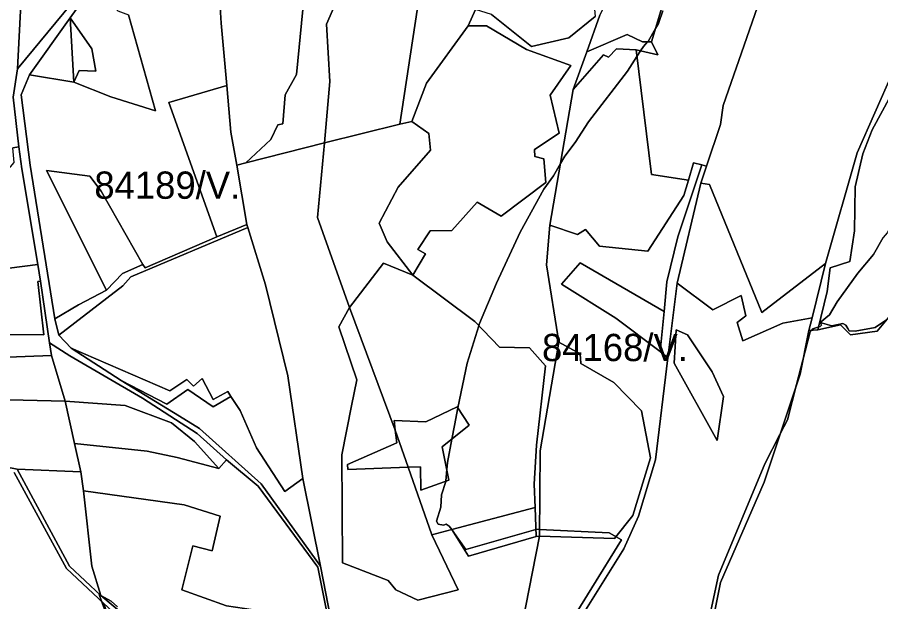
# Model space of a CAD drawing. Extents: x -477304 to -465429, y -1159113 to -1149210.
# Drawn here: x -471139.2 to -470664, y -1155706.1 to -1155384.7 of the extents above; entities that cross this region are included whole.
import ezdxf

# ---------------------------------------------------------------- set-up
doc = ezdxf.new("R2010")
doc.units = 0
for name, color, linetype in [('BPEJ_s', 7, 'Continuous'), ('ostatni_s', 7, 'Continuous'), ('PUPFL_s', 7, 'Continuous'), ('trav_porost_s', 7, 'Continuous')]:
    doc.layers.add(name, color=color, linetype=linetype)

msp = doc.modelspace()

# ---------------------------------------------------------------- linework, layer by layer
at = {"layer": 'BPEJ_s'}
for points in [[(-470783.99, -1155381.13), (-470786.32, -1155388.14), (-470787.9, -1155390.87), (-470791.85, -1155397.7), (-470792.35, -1155398.24), (-470794.61, -1155400.67), (-470796.19, -1155403.14), (-470798.2, -1155406.29), (-470803.32, -1155414.27), (-470824.78, -1155442.11), (-470832.22, -1155453.58), (-470837.95, -1155461.02), (-470840.25, -1155465.06), (-470844.12, -1155471.85), (-470849.43, -1155479.29), (-470862.39, -1155502.88), (-470875.56, -1155530.92), (-470884.91, -1155553.02), (-470885.3, -1155554.28), (-470891.71, -1155574.91), (-470896.71, -1155599.46), (-470898.68, -1155609.13), (-470900.11, -1155616.65), (-470902.55, -1155629.51), (-470902.87, -1155633.33), (-470903.4, -1155639.71), (-470903.46, -1155639.91), (-470905.74, -1155647.36)], [(-470900.11, -1155616.65), (-470898.68, -1155609.13), (-470896.71, -1155599.46), (-470891.71, -1155574.91), (-470885.3, -1155554.28), (-470884.91, -1155553.02), (-470875.56, -1155530.92), (-470862.39, -1155502.88), (-470849.43, -1155479.29), (-470844.12, -1155471.85), (-470840.25, -1155465.06), (-470837.95, -1155461.02), (-470832.22, -1155453.58), (-470824.78, -1155442.11), (-470803.32, -1155414.27), (-470798.2, -1155406.29), (-470796.19, -1155403.14), (-470794.61, -1155400.67), (-470792.35, -1155398.24), (-470791.85, -1155397.7), (-470787.9, -1155390.87), (-470786.32, -1155388.14), (-470783.99, -1155381.13)], [(-470606.7, -1155379.41), (-470609.11, -1155391.11), (-470609.96, -1155392.81), (-470610.39, -1155397.91), (-470611.46, -1155401.69), (-470615.07, -1155414.49), (-470615.49, -1155415.44), (-470627.6, -1155442.53), (-470628.17, -1155443.6), (-470631.75, -1155450.36), (-470638.65, -1155463.36), (-470643.54, -1155475.25), (-470655.65, -1155493.95), (-470657.96, -1155498.38), (-470660.53, -1155503.3), (-470662.66, -1155505.85), (-470667.97, -1155515.2), (-470676.68, -1155525.4), (-470687.94, -1155541.12), (-470692.19, -1155548.35), (-470697.35, -1155552.49)], [(-470678.17, -1155557.27), (-470681.36, -1155557.06), (-470682.15, -1155555.83), (-470683.27, -1155554.08), (-470684.97, -1155553.02), (-470690.92, -1155554.3), (-470697.35, -1155552.49), (-470692.19, -1155548.35), (-470687.94, -1155541.12), (-470676.68, -1155525.4), (-470667.97, -1155515.2), (-470662.66, -1155505.85)], [(-470761.2, -1155728.1), (-470753.39, -1155691.56), (-470727.89, -1155630.36), (-470719.49, -1155614.13), (-470715.35, -1155606.14), (-470710.31, -1155586.65), (-470706.86, -1155573.3), (-470702.82, -1155557.7), (-470702.12, -1155556.9), (-470701.33, -1155556), (-470698.19, -1155555.01), (-470697.29, -1155554.72), (-470696.66, -1155554.08), (-470697.35, -1155552.49), (-470690.92, -1155554.3), (-470684.97, -1155553.02), (-470683.27, -1155554.08), (-470682.15, -1155555.83), (-470681.36, -1155557.06), (-470678.17, -1155557.27), (-470667.12, -1155555.36), (-470660.82, -1155551.1)], [(-470697.35, -1155552.49), (-470696.66, -1155554.08), (-470697.29, -1155554.72), (-470698.19, -1155555.01), (-470701.33, -1155556), (-470702.12, -1155556.9), (-470702.82, -1155557.7), (-470706.86, -1155573.3), (-470710.31, -1155586.65), (-470715.35, -1155606.14), (-470719.49, -1155614.13), (-470727.89, -1155630.36), (-470753.39, -1155691.56), (-470761.2, -1155728.1)], [(-470660.82, -1155551.1), (-470667.12, -1155555.36), (-470678.17, -1155557.27)], [(-470839.44, -1155724.92), (-470806.72, -1155672.01), (-470813.52, -1155668.19), (-470851.87, -1155666.36), (-470853.68, -1155666.27), (-470853.82, -1155666.31), (-470892.42, -1155677.46), (-470898.68, -1155668.56), (-470900.16, -1155666.47), (-470901.49, -1155664.57), (-470903.18, -1155663.51), (-470904.67, -1155663.94), (-470907.65, -1155663.51), (-470908.5, -1155661.81), (-470906.16, -1155654.16), (-470905.74, -1155647.36), (-470903.46, -1155639.91), (-470903.4, -1155639.71), (-470902.87, -1155633.33), (-470902.55, -1155629.51), (-470900.11, -1155616.65)], [(-470905.74, -1155647.36), (-470906.16, -1155654.16), (-470908.5, -1155661.81), (-470907.65, -1155663.51), (-470904.67, -1155663.94), (-470903.18, -1155663.51), (-470901.49, -1155664.57), (-470900.16, -1155666.47), (-470898.68, -1155668.56), (-470892.42, -1155677.46), (-470853.82, -1155666.31), (-470853.68, -1155666.27), (-470851.87, -1155666.36), (-470813.52, -1155668.19), (-470806.72, -1155672.01), (-470839.44, -1155724.92)], [(-471091.23, -1155710.26), (-471092.9, -1155705.79), (-471094.24, -1155702.2), (-471093.74, -1155702.47), (-471093.25, -1155702.73), (-471087.62, -1155705.79), (-471084.01, -1155708.98)], [(-471084.01, -1155708.98), (-471087.62, -1155705.79), (-471093.25, -1155702.73), (-471093.74, -1155702.47), (-471094.24, -1155702.2), (-471092.9, -1155705.79), (-471091.23, -1155710.26)]]:
    msp.add_lwpolyline(points, dxfattribs=at)
at = {"layer": 'ostatni_s'}
for points in [[(-471155.27, -1155290.27), (-471137.93, -1155322.58), (-471136.47, -1155363.16), (-471139.19, -1155412.95), (-471141.56, -1155428.63), (-471138.43, -1155455.84), (-471141.59, -1155456.42)], [(-470968.56, -1155713.68), (-470973.81, -1155687.02), (-471006.59, -1155642.47), (-471024.03, -1155628.13), (-471040.25, -1155613.59), (-471070.25, -1155594.24), (-471110.32, -1155570.83), (-471121.48, -1155563.7), (-471126.51, -1155529.78), (-471127.97, -1155520.72), (-471136.72, -1155468.07), (-471138.43, -1155455.84), (-471141.56, -1155428.63), (-471139.19, -1155412.95), (-471101.37, -1155367.17)], [(-471098.29, -1155368.51), (-471110.07, -1155385.03), (-471132.46, -1155416.4), (-471137.12, -1155427.35), (-471132.12, -1155466.08), (-471118.56, -1155550.53), (-471116.28, -1155559.45), (-471109.58, -1155566.68), (-471082.09, -1155584.51), (-471049.95, -1155604.08), (-471038.88, -1155610.88), (-471005.01, -1155641.36), (-470972.27, -1155686.51), (-470966.6, -1155715.68)], [(-471157.49, -1155629.73), (-471139.21, -1155633.27), (-471110.47, -1155686.47), (-471093.24, -1155702.75), (-471080.81, -1155713.1), (-471041.66, -1155750.86), (-471021.78, -1155768.98), (-471011.67, -1155779.53), (-471003.47, -1155787.91), (-470977.97, -1155816.72), (-470979.51, -1155817.64), (-470985.54, -1155811.19), (-471010.95, -1155783.08), (-471022.59, -1155771.15), (-471042.61, -1155752.2), (-471091.56, -1155707.04), (-471112.09, -1155687.9), (-471140.99, -1155635)]]:
    msp.add_lwpolyline(points, dxfattribs=at)
at = {"layer": 'PUPFL_s'}
for points in [[(-470871.72, -1155069.23), (-470864.73, -1155053.8), (-470854.75, -1155056.73), (-470874.14, -1155116.56), (-470891.69, -1155151.09), (-470909.48, -1155237), (-470913.11, -1155340.83), (-470928.65, -1155443.54), (-470970.24, -1155453.73), (-470967.13, -1155420.04), (-470969.04, -1155388.49), (-470964.39, -1155378.06), (-470961.07, -1155361.45), (-470948.05, -1155328.45), (-470939.67, -1155293.89), (-470930.5, -1155258.99), (-470928.23, -1155233.59), (-470914.76, -1155194.26), (-470902.7, -1155138.01), (-470885.31, -1155112)], [(-470790.11, -1155398.24), (-470795.14, -1155398.23), (-470803.66, -1155394.05), (-470825.87, -1155403.64), (-470818.67, -1155383.45), (-470794.02, -1155335.85), (-470796.65, -1155332.14), (-470801.14, -1155334.86), (-470802.21, -1155326.61), (-470799.4, -1155322.47), (-470791.35, -1155312.98), (-470782.77, -1155282.37), (-470776.65, -1155264.46), (-470741.82, -1155163.45), (-470740.16, -1155164.19), (-470748.69, -1155199.37), (-470766.84, -1155320.63)], [(-471030.7, -1155305.54), (-471026.49, -1155250.14), (-471005.26, -1155255.11), (-470973.9, -1155258.91), (-470971.66, -1155279.02), (-470974.57, -1155299.42), (-470979.84, -1155310.96), (-470979.35, -1155352), (-470985.55, -1155416.23), (-470991.83, -1155427.38), (-470993.06, -1155443.19), (-470995.88, -1155443.78), (-470999.74, -1155451.98), (-471013.47, -1155464.79), (-471018.38, -1155466.05), (-471021.76, -1155447.82), (-471023.89, -1155422.17), (-471027.1, -1155387.89), (-471027.85, -1155373.03), (-471028.89, -1155321.57)], [(-470809.51, -1155334.67), (-470814.54, -1155347.85), (-470824.5, -1155357.65), (-470823.27, -1155362.4), (-470815.04, -1155363.87), (-470822.52, -1155370.03), (-470821.23, -1155384.31), (-470835.75, -1155396.01), (-470856.31, -1155400.76), (-470878.23, -1155383.08), (-470887.08, -1155380.44), (-470889.09, -1155370.68), (-470882.84, -1155356.09), (-470859.18, -1155331.69), (-470834.02, -1155312.29), (-470822.95, -1155314.58), (-470810.33, -1155320.9), (-470813.14, -1155325.82)], [(-471136.47, -1155363.16), (-471132.85, -1155367.64), (-471118.29, -1155365.4), (-471101.37, -1155367.17), (-471139.19, -1155412.95)], [(-471110.07, -1155385.03), (-471098.29, -1155368.51), (-471089.69, -1155374.96), (-471083.89, -1155381.17), (-471078.09, -1155383.34), (-471063.24, -1155436.11), (-471087.75, -1155428.47), (-471108.13, -1155420.3), (-471105.23, -1155413.94), (-471095.98, -1155414.23), (-471098.16, -1155401.98)], [(-471108.13, -1155420.3), (-471132.46, -1155416.4), (-471110.07, -1155385.03)], [(-471108.13, -1155420.3), (-471110.07, -1155385.03), (-471098.16, -1155401.98), (-471095.98, -1155414.23), (-471105.23, -1155413.94)], [(-470918.74, -1155512.46), (-470914.5, -1155514.69), (-470921.58, -1155526.43), (-470935.6, -1155508.15), (-470940.1, -1155497.88), (-470929.64, -1155478.08), (-470911.74, -1155457.8), (-470912.71, -1155448.67), (-470922.05, -1155441.92), (-470914.07, -1155420.94), (-470891.17, -1155389.39), (-470881.07, -1155389.42), (-470858.93, -1155402.46), (-470834.63, -1155411.25), (-470845.92, -1155427.52), (-470841.03, -1155448.43), (-470854.55, -1155457.33), (-470854.44, -1155461.29), (-470849.51, -1155462.48), (-470848.33, -1155475.59), (-470872.99, -1155494.02), (-470886.14, -1155486.32), (-470900.13, -1155501.98), (-470911.95, -1155502.2)], [(-470795.14, -1155398.23), (-470790.11, -1155398.24), (-470786.74, -1155405.33), (-470798.66, -1155402.57), (-470809.39, -1155401.97), (-470813.84, -1155406.6), (-470816.57, -1155405.28), (-470833.3, -1155424.47), (-470825.87, -1155403.64), (-470803.66, -1155394.05)], [(-470846.06, -1155498.98), (-470833.3, -1155424.47), (-470816.57, -1155405.28), (-470813.84, -1155406.6), (-470809.39, -1155401.97), (-470798.66, -1155402.57), (-470790.23, -1155471.13), (-470769.86, -1155474.17), (-470772.33, -1155482.67), (-470792.13, -1155513.38), (-470818.81, -1155510.6), (-470826.44, -1155501.31), (-470830.83, -1155504.1)], [(-471029.47, -1155505.45), (-471055.82, -1155431.56), (-471023.89, -1155422.17), (-471021.76, -1155447.82), (-471018.38, -1155466.05), (-471012.86, -1155498.59)], [(-470922.05, -1155441.92), (-470912.71, -1155448.67), (-470911.74, -1155457.8), (-470929.64, -1155478.08), (-470940.1, -1155497.88), (-470935.6, -1155508.15), (-470921.58, -1155526.43), (-470937.69, -1155519.96), (-470956.34, -1155544.22), (-470973.93, -1155494.85), (-470970.24, -1155453.73), (-470928.65, -1155443.54)], [(-471136.72, -1155468.07), (-471127.97, -1155520.72), (-471192.67, -1155528.9), (-471193.27, -1155525.88), (-471140.87, -1155464.5), (-471141.59, -1155456.42), (-471138.43, -1155455.84)], [(-470781.15, -1155572.05), (-470785.36, -1155568.52), (-470783.18, -1155546.4), (-470781.74, -1155530.23), (-470775.79, -1155505.48), (-470762.48, -1155465.88), (-470759.85, -1155466.47), (-470763.02, -1155475.87), (-470776.11, -1155530.99)], [(-471093.14, -1155480.34), (-471070.1, -1155520.72), (-471081.32, -1155525.61), (-471090.19, -1155534.73), (-471123.11, -1155468.9), (-471099.26, -1155472)], [(-470694.5, -1155520.04), (-470701.68, -1155550.02), (-470717.98, -1155552.87), (-470739.86, -1155562.67), (-470743.12, -1155552.54), (-470738.19, -1155548.88), (-470740.78, -1155537.66), (-470756.43, -1155545.64), (-470776.11, -1155530.99), (-470763.02, -1155475.87), (-470758.18, -1155476.61), (-470729.4, -1155546.99)], [(-471118.56, -1155550.53), (-471105.49, -1155542.89), (-471090.19, -1155534.73), (-471081.32, -1155525.61), (-471070.1, -1155520.72), (-471068.89, -1155522.41), (-471029.47, -1155505.45), (-471012.86, -1155498.59), (-471012.35, -1155500.38), (-471076.66, -1155527.49), (-471081.09, -1155532.43), (-471116.28, -1155559.45)], [(-471055.25, -1155590.09), (-471109.58, -1155566.68), (-471116.28, -1155559.45), (-471081.09, -1155532.43), (-471076.66, -1155527.49), (-471012.35, -1155500.38), (-471002.55, -1155531.89), (-470990.4, -1155581.78), (-470982.02, -1155638.32), (-470991.98, -1155645.54), (-471007.57, -1155621.52), (-471016.62, -1155600.94), (-471021.66, -1155593.15), (-471023.34, -1155590.55), (-471031.34, -1155594.82), (-471037.41, -1155583.4), (-471042.22, -1155587.57), (-471045.9, -1155583.93)], [(-471193.27, -1155525.88), (-471192.67, -1155528.9), (-471193.66, -1155538.06), (-471180.04, -1155546.14), (-471165.83, -1155559.17), (-471124.6, -1155559.39), (-471127.87, -1155529.9), (-471126.51, -1155529.78), (-471121.48, -1155563.7), (-471120.46, -1155570.6), (-471192.84, -1155573.4), (-471194.41, -1155542.94), (-471195.51, -1155528.81), (-471196.17, -1155519)], [(-471193.66, -1155538.06), (-471192.67, -1155528.9), (-471127.97, -1155520.72), (-471126.51, -1155529.78), (-471127.87, -1155529.9), (-471124.6, -1155559.39), (-471165.83, -1155559.17), (-471180.04, -1155546.14)], [(-470914.4, -1155607.17), (-470931.76, -1155606.45), (-470931.29, -1155611.8), (-470956.34, -1155544.22), (-470937.69, -1155519.96), (-470921.58, -1155526.43), (-470887.47, -1155552.04), (-470873.85, -1155566.12), (-470857.35, -1155566.55), (-470848.58, -1155576.39), (-470853.43, -1155619.92), (-470854.73, -1155641.51), (-470854.13, -1155654.23), (-470900.02, -1155666.43), (-470911.17, -1155669.39), (-470924.17, -1155632.19), (-470917.24, -1155631.92), (-470917.13, -1155644.81), (-470901.67, -1155639.27), (-470905.37, -1155620.88), (-470890.53, -1155608.96), (-470897.12, -1155598.83)], [(-470785.36, -1155568.52), (-470809.76, -1155550.11), (-470839.78, -1155531.52), (-470829.45, -1155519.76), (-470783.18, -1155546.4)], [(-470805.33, -1155677.06), (-470797.33, -1155659.07), (-470788.03, -1155628.06), (-470781.15, -1155572.05), (-470776.11, -1155530.99), (-470756.43, -1155545.64), (-470740.78, -1155537.66), (-470738.19, -1155548.88), (-470743.12, -1155552.54), (-470739.86, -1155562.67), (-470717.98, -1155552.87), (-470701.68, -1155550.02), (-470703.54, -1155557), (-470708.42, -1155580.99), (-470728.22, -1155640.28), (-470752.23, -1155695.51), (-470759.68, -1155733.22), (-470814.45, -1155730.12), (-470838.45, -1155729.83)], [(-470918.86, -1155705.17), (-470930.94, -1155699.58), (-470935.04, -1155694.42), (-470960.2, -1155684.67), (-470960.68, -1155625.3), (-470955.25, -1155598.32), (-470952.38, -1155584.04), (-470962.2, -1155554.96), (-470956.34, -1155544.22), (-470931.29, -1155611.8), (-470930.28, -1155618.79), (-470957.57, -1155630.57), (-470957.24, -1155633.45), (-470924.17, -1155632.19), (-470911.17, -1155669.39), (-470896.55, -1155699.52)], [(-470754.12, -1155617.52), (-470750.52, -1155593.19), (-470756.81, -1155579.61), (-470770.36, -1155559.24), (-470776.62, -1155556.64), (-470777.77, -1155574.85)], [(-470754.12, -1155617.52), (-470777.77, -1155574.85), (-470776.62, -1155556.64), (-470770.36, -1155559.24), (-470756.81, -1155579.61), (-470750.52, -1155593.19)], [(-471040.25, -1155613.59), (-471024.03, -1155628.13), (-471028.27, -1155632.83), (-471041.63, -1155617.95), (-471054.34, -1155607.79), (-471079.79, -1155598.19), (-471112.81, -1155595.72), (-471120.46, -1155570.6), (-471121.48, -1155563.7), (-471110.32, -1155570.83), (-471070.25, -1155594.24)], [(-470829.06, -1155575.05), (-470810.95, -1155585.59), (-470795.75, -1155601.15), (-470790.72, -1155627.04), (-470800.52, -1155658.77), (-470810.59, -1155671.29), (-470851.9, -1155669.99), (-470851.53, -1155623.19), (-470841.25, -1155563.35), (-470829.49, -1155569.8)], [(-471042.22, -1155587.57), (-471037.41, -1155583.4), (-471031.34, -1155594.82), (-471023.34, -1155590.55), (-471021.66, -1155593.15), (-471031.41, -1155598.99), (-471045.38, -1155589.34), (-471056.93, -1155597.48), (-471082.09, -1155584.51), (-471109.58, -1155566.68), (-471055.25, -1155590.09), (-471045.9, -1155583.93)], [(-471112.81, -1155595.72), (-471159.31, -1155594.74), (-471157.49, -1155629.73), (-471184.9, -1155603), (-471213.1, -1155574.86), (-471192.84, -1155573.4), (-471120.46, -1155570.6)], [(-471007.57, -1155621.52), (-470991.98, -1155645.54), (-470982.02, -1155638.32), (-470972.27, -1155686.51), (-471005.01, -1155641.36), (-471038.88, -1155610.88), (-471049.95, -1155604.08), (-471082.09, -1155584.51), (-471056.93, -1155597.48), (-471045.38, -1155589.34), (-471031.41, -1155598.99), (-471021.66, -1155593.15), (-471016.62, -1155600.94)], [(-471107.72, -1155619.06), (-471104.33, -1155634.63), (-471139.21, -1155633.27), (-471157.49, -1155629.73), (-471159.31, -1155594.74), (-471112.81, -1155595.72)], [(-471112.81, -1155595.72), (-471079.79, -1155598.19), (-471054.34, -1155607.79), (-471041.63, -1155617.95), (-471028.27, -1155632.83), (-471051.2, -1155626.75), (-471067.7, -1155623.28), (-471107.72, -1155619.06)], [(-470901.67, -1155639.27), (-470917.13, -1155644.81), (-470917.24, -1155631.92), (-470924.17, -1155632.19), (-470931.29, -1155611.8), (-470931.76, -1155606.45), (-470914.4, -1155607.17), (-470897.12, -1155598.83), (-470890.53, -1155608.96), (-470905.37, -1155620.88)], [(-470930.28, -1155618.79), (-470931.29, -1155611.8), (-470924.17, -1155632.19), (-470957.24, -1155633.45), (-470957.57, -1155630.57)], [(-471107.72, -1155619.06), (-471067.7, -1155623.28), (-471051.2, -1155626.75), (-471028.27, -1155632.83), (-471024.03, -1155628.13), (-471006.59, -1155642.47), (-470973.81, -1155687.02), (-470968.56, -1155713.68), (-470999.23, -1155711.96), (-471024.17, -1155708.32), (-471048.65, -1155699.55), (-471042.65, -1155675.45), (-471031.94, -1155678.08), (-471027.48, -1155659.06), (-471047.46, -1155652.8), (-471102.87, -1155645.03), (-471104.33, -1155634.63)], [(-471102.87, -1155645.03), (-471098.21, -1155686.58), (-471093.24, -1155702.75), (-471110.47, -1155686.47), (-471139.21, -1155633.27), (-471104.33, -1155634.63)], [(-471056.8, -1155719.7), (-471080.81, -1155713.1), (-471093.24, -1155702.75), (-471098.21, -1155686.58), (-471102.87, -1155645.03), (-471047.46, -1155652.8), (-471027.48, -1155659.06), (-471031.94, -1155678.08), (-471042.65, -1155675.45), (-471048.65, -1155699.55), (-471024.17, -1155708.32), (-470999.23, -1155711.96), (-470968.56, -1155713.68), (-470960.47, -1155768.78), (-470995.05, -1155784.12), (-470997.46, -1155778.41), (-471004.11, -1155781.47), (-471014.45, -1155761.91), (-471049.14, -1155731.84)], [(-470900.02, -1155666.43), (-470854.13, -1155654.23), (-470853.72, -1155670.28), (-470890.88, -1155680.98)]]:
    msp.add_lwpolyline(points, close=True, dxfattribs=at)
for points in [[(-470887.08, -1155380.44), (-470891.17, -1155389.39), (-470914.07, -1155420.94), (-470922.05, -1155441.92), (-470928.65, -1155443.54), (-470913.11, -1155340.83)], [(-470964.39, -1155378.06), (-470969.04, -1155388.49), (-470967.13, -1155420.04), (-470970.24, -1155453.73), (-471013.47, -1155464.79), (-470999.74, -1155451.98), (-470995.88, -1155443.78), (-470993.06, -1155443.19), (-470991.83, -1155427.38), (-470985.55, -1155416.23), (-470979.35, -1155352)], [(-471027.85, -1155373.03), (-471027.1, -1155387.89), (-471023.89, -1155422.17), (-471055.82, -1155431.56), (-471029.47, -1155505.45), (-471068.89, -1155522.41), (-471070.1, -1155520.72), (-471093.14, -1155480.34), (-471099.26, -1155472), (-471123.11, -1155468.9), (-471090.19, -1155534.73), (-471105.49, -1155542.89), (-471118.56, -1155550.53), (-471132.12, -1155466.08), (-471137.12, -1155427.35), (-471132.46, -1155416.4), (-471108.13, -1155420.3), (-471087.75, -1155428.47), (-471063.24, -1155436.11), (-471078.09, -1155383.34)], [(-470818.67, -1155383.45), (-470825.87, -1155403.64), (-470833.3, -1155424.47), (-470846.06, -1155498.98), (-470847.9, -1155520.82), (-470841.25, -1155563.35), (-470851.53, -1155623.19), (-470851.9, -1155669.99), (-470853.72, -1155670.28), (-470854.13, -1155654.23), (-470854.73, -1155641.51), (-470853.43, -1155619.92), (-470848.58, -1155576.39), (-470857.35, -1155566.55), (-470873.85, -1155566.12), (-470887.47, -1155552.04), (-470921.58, -1155526.43), (-470914.5, -1155514.69), (-470918.74, -1155512.46), (-470911.95, -1155502.2), (-470900.13, -1155501.98), (-470886.14, -1155486.32), (-470872.99, -1155494.02), (-470848.33, -1155475.59), (-470849.51, -1155462.48), (-470854.44, -1155461.29), (-470854.55, -1155457.33), (-470841.03, -1155448.43), (-470845.92, -1155427.52), (-470834.63, -1155411.25), (-470858.93, -1155402.46), (-470881.07, -1155389.42), (-470891.17, -1155389.39), (-470887.08, -1155380.44)], [(-470878.23, -1155383.08), (-470856.31, -1155400.76), (-470835.75, -1155396.01), (-470821.23, -1155384.31)], [(-470653.95, -1155419.23), (-470668.78, -1155446.62), (-470673.9, -1155459.84), (-470678.07, -1155477.86), (-470678.52, -1155502.07), (-470681.01, -1155518.9), (-470691.89, -1155522.56), (-470693.58, -1155535.5), (-470698.58, -1155556.65), (-470703.54, -1155557), (-470701.68, -1155550.02), (-470694.5, -1155520.04), (-470677.03, -1155459.27), (-470657.65, -1155415.3)], [(-470659.65, -1155549.69), (-470665.98, -1155557.32), (-470680.68, -1155559.24), (-470686.25, -1155553.77), (-470698.58, -1155556.65), (-470693.58, -1155535.5), (-470691.89, -1155522.56), (-470681.01, -1155518.9), (-470678.52, -1155502.07), (-470678.07, -1155477.86), (-470673.9, -1155459.84), (-470668.78, -1155446.62), (-470653.95, -1155419.23)], [(-470966.6, -1155715.68), (-470972.27, -1155686.51), (-470982.02, -1155638.32), (-470990.4, -1155581.78), (-471002.55, -1155531.89), (-471012.35, -1155500.38), (-471012.86, -1155498.59), (-471018.38, -1155466.05), (-471013.47, -1155464.79), (-470970.24, -1155453.73), (-470973.93, -1155494.85), (-470956.34, -1155544.22), (-470962.2, -1155554.96), (-470952.38, -1155584.04), (-470955.25, -1155598.32), (-470960.68, -1155625.3), (-470960.2, -1155684.67), (-470935.04, -1155694.42), (-470930.94, -1155699.58), (-470918.86, -1155705.17), (-470896.55, -1155699.52), (-470911.17, -1155669.39), (-470900.02, -1155666.43), (-470890.88, -1155680.98), (-470853.72, -1155670.28), (-470851.9, -1155669.99), (-470867.12, -1155747.52)], [(-470867.12, -1155747.52), (-470851.9, -1155669.99), (-470810.59, -1155671.29), (-470800.52, -1155658.77), (-470790.72, -1155627.04), (-470795.75, -1155601.15), (-470810.95, -1155585.59), (-470829.06, -1155575.05), (-470829.49, -1155569.8), (-470841.25, -1155563.35), (-470847.9, -1155520.82), (-470846.06, -1155498.98), (-470830.83, -1155504.1), (-470826.44, -1155501.31), (-470818.81, -1155510.6), (-470792.13, -1155513.38), (-470772.33, -1155482.67), (-470769.86, -1155474.17), (-470767.14, -1155464.8), (-470762.48, -1155465.88), (-470775.79, -1155505.48), (-470781.74, -1155530.23), (-470783.18, -1155546.4), (-470829.45, -1155519.76), (-470839.78, -1155531.52), (-470809.76, -1155550.11), (-470785.36, -1155568.52), (-470781.15, -1155572.05), (-470788.03, -1155628.06), (-470797.33, -1155659.07), (-470805.33, -1155677.06), (-470838.45, -1155729.83)], [(-470656.01, -1155808.56), (-470697.22, -1155843.56), (-470716.27, -1155894.15), (-470730.68, -1155921.97), (-470722.1, -1155935.9), (-470734.63, -1155953.27), (-470753.61, -1155914.38), (-470763.72, -1155786.26), (-470759.68, -1155733.22), (-470752.23, -1155695.51), (-470728.22, -1155640.28), (-470708.42, -1155580.99), (-470703.54, -1155557), (-470698.58, -1155556.65), (-470686.25, -1155553.77), (-470680.68, -1155559.24), (-470665.98, -1155557.32), (-470659.65, -1155549.69)], [(-471140.99, -1155635), (-471112.09, -1155687.9), (-471091.56, -1155707.04), (-471078.87, -1155745.79), (-471095.45, -1155723.97), (-471104.15, -1155722.42), (-471135.21, -1155772.95), (-471122.16, -1155782.01), (-471109.4, -1155799.92), (-471104.94, -1155797.69), (-471102.93, -1155813.51), (-471106.63, -1155827.86), (-471101.85, -1155830.74), (-471065.63, -1155792.51), (-471060.91, -1155816.65), (-471050.48, -1155859.52), (-471106.55, -1155894.96), (-471113.25, -1155899.47), (-471134.77, -1155850.77), (-471145.56, -1155827.03)]]:
    msp.add_lwpolyline(points, dxfattribs=at)
at = {"layer": 'trav_porost_s'}
for points in [[(-470720.28, -1155345.48), (-470750.84, -1155433.27), (-470752.18, -1155443.73), (-470759.85, -1155466.47), (-470762.48, -1155465.88), (-470767.14, -1155464.8), (-470769.86, -1155474.17), (-470790.23, -1155471.13), (-470798.66, -1155402.57), (-470786.74, -1155405.33), (-470790.11, -1155398.24), (-470766.84, -1155320.63)], [(-470639.75, -1155363.28), (-470647.76, -1155388.89), (-470657.65, -1155415.3), (-470677.03, -1155459.27), (-470694.5, -1155520.04), (-470729.4, -1155546.99), (-470758.18, -1155476.61), (-470763.02, -1155475.87), (-470759.85, -1155466.47), (-470752.18, -1155443.73), (-470750.84, -1155433.27), (-470720.28, -1155345.48)]]:
    msp.add_lwpolyline(points, dxfattribs=at)

# ---------------------------------------------------------------- texts
at = {"layer": 'BPEJ_s'}
for s, p in [('84189/V.', (-471096.82, -1155484.5)), ('84168/V.', (-470850.45, -1155573.78))]:
    msp.add_text(s, height=15, dxfattribs=at).set_placement(p)

doc.saveas('drawing.dxf')
